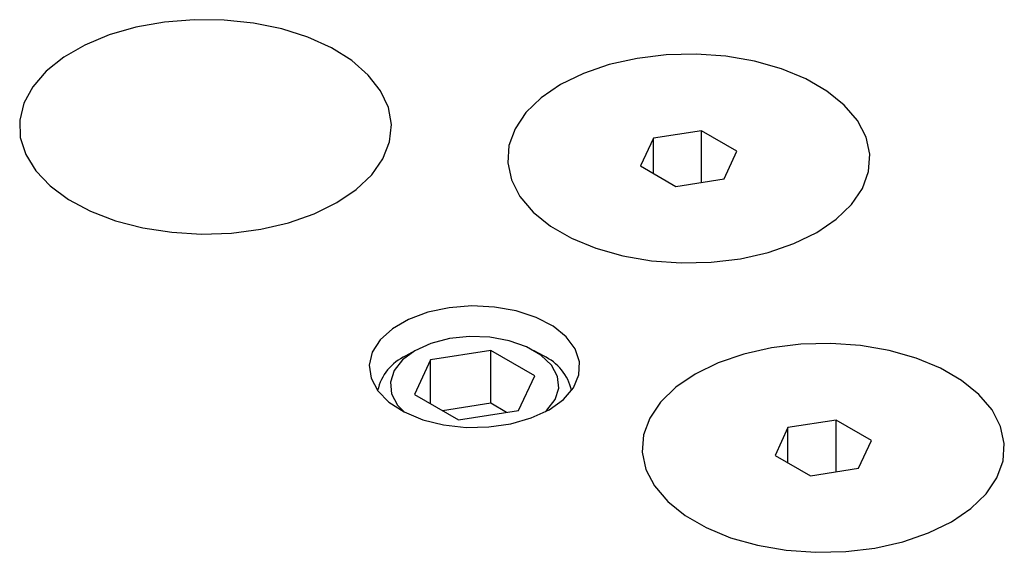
# Model space of a CAD drawing. Header units: inches. Extents: x 1802 to 2468, y -253 to -72.
# Tile 470 of 570: x 2221.52 to 2224.36, y -83.7 to -82.16. Entities that reach past the tile are written whole.
import ezdxf

# ---------------------------------------------------------------- set-up
doc = ezdxf.new("R2010")
doc.units = ezdxf.units.IN
doc.header["$LTSCALE"] = 0.5
doc.header["$MEASUREMENT"] = 0
doc.layers.add('DST-M-S', color=53, linetype='Continuous')
doc.layers.add('SVF-M-S', color=8, linetype='Continuous')

msp = doc.modelspace()

# ---------------------------------------------------------------- linework, layer by layer
at = {"layer": 'DST-M-S', "linetype": 'Continuous', "lineweight": 25}
for p, q in [((2221.93623, -82.16214), (2221.85364, -82.177)), ((2222.02187, -82.15512), (2221.93623, -82.16214)), ((2222.10835, -82.15613), (2222.02187, -82.15512)), ((2222.19344, -82.16513), (2222.10835, -82.15613)), ((2221.85364, -82.177), (2221.77625, -82.19931)), ((2222.27492, -82.1819), (2222.19344, -82.16513)), ((2222.35069, -82.20599), (2222.27492, -82.1819)), ((2221.77625, -82.19931), (2221.70607, -82.2285)), ((2222.41878, -82.23678), (2222.35069, -82.20599)), ((2221.70607, -82.2285), (2221.6449, -82.26381)), ((2222.47744, -82.27349), (2222.41878, -82.23678)), ((2221.6449, -82.26381), (2221.59434, -82.30433)), ((2222.52513, -82.31515), (2222.47744, -82.27349)), ((2223.3015, -82.26708), (2223.22096, -82.28522)), ((2223.38611, -82.25684), (2223.3015, -82.26708)), ((2223.47249, -82.25477), (2223.38611, -82.25684)), ((2223.55828, -82.26095), (2223.47249, -82.25477)), ((2223.64114, -82.27519), (2223.55828, -82.26095)), ((2223.71881, -82.29711), (2223.64114, -82.27519)), ((2221.59434, -82.30433), (2221.55569, -82.349)), ((2223.22096, -82.28522), (2223.1467, -82.31077)), ((2223.78917, -82.32611), (2223.71881, -82.29711)), ((2222.56063, -82.36068), (2222.52513, -82.31515)), ((2223.1467, -82.31077), (2223.08072, -82.34302)), ((2223.8503, -82.3614), (2223.78917, -82.32611)), ((2221.55569, -82.349), (2221.52996, -82.39668)), ((2222.58302, -82.40892), (2222.56063, -82.36068)), ((2223.08072, -82.34302), (2223.02485, -82.38111)), ((2223.90053, -82.40201), (2223.8503, -82.3614)), ((2223.02485, -82.38111), (2222.9806, -82.42398)), ((2221.52996, -82.39668), (2221.5178, -82.44612)), ((2222.59172, -82.4586), (2222.58302, -82.40892)), ((2223.9385, -82.44685), (2223.90053, -82.40201)), ((2221.5178, -82.44612), (2221.51955, -82.49604)), ((2222.9806, -82.42398), (2222.94917, -82.47047)), ((2223.96317, -82.49468), (2223.9385, -82.44685)), ((2222.58649, -82.50845), (2222.59172, -82.4586)), ((2222.94917, -82.47047), (2222.93143, -82.51932)), ((2221.51955, -82.49604), (2221.53514, -82.54516)), ((2223.97386, -82.54421), (2223.96317, -82.49468)), ((2222.56749, -82.55716), (2222.58649, -82.50845)), ((2222.93143, -82.51932), (2222.92786, -82.56918)), ((2221.53514, -82.54516), (2221.56418, -82.5922)), ((2222.53519, -82.60349), (2222.56749, -82.55716)), ((2223.97029, -82.59407), (2223.97386, -82.54421)), ((2222.92786, -82.56918), (2222.93855, -82.61871)), ((2221.56418, -82.5922), (2221.60591, -82.63594)), ((2222.49044, -82.64622), (2222.53519, -82.60349)), ((2223.95255, -82.64292), (2223.97029, -82.59407)), ((2221.60591, -82.63594), (2221.65926, -82.67525)), ((2222.43439, -82.68426), (2222.49044, -82.64622)), ((2222.93855, -82.61871), (2222.96322, -82.66654)), ((2223.92112, -82.68941), (2223.95255, -82.64292)), ((2222.96322, -82.66654), (2223.00119, -82.71138)), ((2221.65926, -82.67525), (2221.72284, -82.70911)), ((2222.3685, -82.71662), (2222.43439, -82.68426)), ((2223.87687, -82.73229), (2223.92112, -82.68941)), ((2221.72284, -82.70911), (2221.795, -82.73664)), ((2222.29448, -82.74245), (2222.3685, -82.71662)), ((2223.00119, -82.71138), (2223.05142, -82.752)), ((2221.795, -82.73664), (2221.87388, -82.75714)), ((2221.87388, -82.75714), (2221.95744, -82.77006)), ((2222.21423, -82.76109), (2222.29448, -82.74245)), ((2223.05142, -82.752), (2223.11255, -82.78729)), ((2223.82099, -82.77037), (2223.87687, -82.73229)), ((2221.95744, -82.77006), (2222.0435, -82.77508)), ((2222.0435, -82.77508), (2222.12984, -82.77207)), ((2222.12984, -82.77207), (2222.21423, -82.76109)), ((2223.11255, -82.78729), (2223.18291, -82.81629)), ((2223.75502, -82.80263), (2223.82099, -82.77037)), ((2223.18291, -82.81629), (2223.26058, -82.83821)), ((2223.68076, -82.82817), (2223.75502, -82.80263)), ((2223.26058, -82.83821), (2223.34344, -82.85245)), ((2223.60022, -82.84632), (2223.68076, -82.82817)), ((2223.34344, -82.85245), (2223.42923, -82.85862)), ((2223.42923, -82.85862), (2223.51561, -82.85656)), ((2223.51561, -82.85656), (2223.60022, -82.84632)), ((2222.8239, -82.98308), (2222.75865, -82.98821)), ((2222.88952, -82.98616), (2222.8239, -82.98308)), ((2222.95247, -82.99732), (2222.88952, -82.98616)), ((2222.69685, -83.00132), (2222.64137, -83.02179)), ((2222.75865, -82.98821), (2222.69685, -83.00132)), ((2223.00979, -83.01603), (2222.95247, -82.99732)), ((2223.0588, -83.04141), (2223.00979, -83.01603)), ((2222.64137, -83.02179), (2222.59481, -83.04867)), ((2223.09721, -83.07228), (2223.0588, -83.04141)), ((2222.59481, -83.04867), (2222.55935, -83.08069)), ((2223.12323, -83.1072), (2223.09721, -83.07228)), ((2222.55935, -83.08069), (2222.53664, -83.11637)), ((2223.77502, -83.09365), (2223.69041, -83.1039)), ((2223.8614, -83.09159), (2223.77502, -83.09365)), ((2223.94719, -83.09777), (2223.8614, -83.09159)), ((2224.03005, -83.11201), (2223.94719, -83.09777)), ((2222.53664, -83.11637), (2222.52775, -83.15404)), ((2223.13564, -83.14453), (2223.12323, -83.1072)), ((2223.60987, -83.12204), (2223.5356, -83.14759)), ((2223.69041, -83.1039), (2223.60987, -83.12204)), ((2224.10771, -83.13393), (2224.03005, -83.11201)), ((2222.52775, -83.15404), (2222.5331, -83.19192)), ((2223.13385, -83.18253), (2223.13564, -83.14453)), ((2223.5356, -83.14759), (2223.46963, -83.17984)), ((2224.17807, -83.16293), (2224.10771, -83.13393)), ((2223.11796, -83.21942), (2223.13385, -83.18253)), ((2223.46963, -83.17984), (2223.41376, -83.21792)), ((2224.2392, -83.19822), (2224.17807, -83.16293)), ((2222.5331, -83.19192), (2222.55242, -83.22826)), ((2224.28944, -83.23883), (2224.2392, -83.19822)), ((2222.55242, -83.22826), (2222.58483, -83.26135)), ((2223.08871, -83.25347), (2223.11796, -83.21942)), ((2223.41376, -83.21792), (2223.36951, -83.2608)), ((2224.32741, -83.28367), (2224.28944, -83.23883)), ((2222.58483, -83.26135), (2222.6288, -83.28964)), ((2223.04746, -83.2831), (2223.08871, -83.25347)), ((2223.36951, -83.2608), (2223.33808, -83.30729)), ((2222.6288, -83.28964), (2222.68228, -83.31182)), ((2222.99614, -83.30691), (2223.04746, -83.2831)), ((2224.35208, -83.3315), (2224.32741, -83.28367)), ((2222.68228, -83.31182), (2222.74276, -83.32684)), ((2222.74276, -83.32684), (2222.80743, -83.334)), ((2222.87325, -83.33297), (2222.93715, -83.3238)), ((2222.93715, -83.3238), (2222.99614, -83.30691)), ((2223.33808, -83.30729), (2223.32034, -83.35614)), ((2222.80743, -83.334), (2222.87325, -83.33297)), ((2223.32034, -83.35614), (2223.31677, -83.406)), ((2224.36277, -83.38103), (2224.35208, -83.3315)), ((2224.3592, -83.43089), (2224.36277, -83.38103)), ((2223.31677, -83.406), (2223.32746, -83.45553)), ((2224.34146, -83.47974), (2224.3592, -83.43089)), ((2223.32746, -83.45553), (2223.35213, -83.50336)), ((2224.31003, -83.52623), (2224.34146, -83.47974)), ((2223.35213, -83.50336), (2223.3901, -83.5482)), ((2224.26578, -83.56911), (2224.31003, -83.52623)), ((2223.3901, -83.5482), (2223.44033, -83.58881)), ((2224.2099, -83.60719), (2224.26578, -83.56911)), ((2223.44033, -83.58881), (2223.50146, -83.6241)), ((2224.14393, -83.63944), (2224.2099, -83.60719)), ((2223.50146, -83.6241), (2223.57182, -83.65311)), ((2224.06967, -83.66499), (2224.14393, -83.63944)), ((2223.57182, -83.65311), (2223.64949, -83.67502)), ((2223.98913, -83.68313), (2224.06967, -83.66499)), ((2223.64949, -83.67502), (2223.73235, -83.68927)), ((2223.73235, -83.68927), (2223.81814, -83.69544)), ((2223.81814, -83.69544), (2223.90452, -83.69338)), ((2223.90452, -83.69338), (2223.98913, -83.68313))]:
    msp.add_line(p, q, dxfattribs=at)
at = {"layer": 'SVF-M-S', "linetype": 'Continuous', "lineweight": 25}
for p, q in [((2223.3015, -82.26708), (2223.22096, -82.28522)), ((2223.38611, -82.25684), (2223.3015, -82.26708)), ((2223.47249, -82.25477), (2223.38611, -82.25684)), ((2223.55828, -82.26095), (2223.47249, -82.25477)), ((2223.64114, -82.27519), (2223.55828, -82.26095)), ((2223.71881, -82.29711), (2223.64114, -82.27519)), ((2223.22096, -82.28522), (2223.1467, -82.31077)), ((2223.78917, -82.32611), (2223.71881, -82.29711)), ((2223.1467, -82.31077), (2223.08072, -82.34302)), ((2223.8503, -82.3614), (2223.78917, -82.32611)), ((2223.08072, -82.34302), (2223.02485, -82.38111)), ((2223.90053, -82.40201), (2223.8503, -82.3614)), ((2223.02485, -82.38111), (2222.9806, -82.42398)), ((2223.9385, -82.44685), (2223.90053, -82.40201)), ((2222.9806, -82.42398), (2222.94917, -82.47047)), ((2223.96317, -82.49468), (2223.9385, -82.44685)), ((2222.94917, -82.47047), (2222.93143, -82.51932)), ((2223.3488, -82.49778), (2223.31144, -82.57826)), ((2223.48822, -82.47621), (2223.3488, -82.49778)), ((2223.3488, -82.59983), (2223.3488, -82.49778)), ((2223.59028, -82.53513), (2223.48822, -82.47621)), ((2223.48822, -82.62562), (2223.48822, -82.47621)), ((2223.97386, -82.54421), (2223.96317, -82.49468)), ((2222.93143, -82.51932), (2222.92786, -82.56918)), ((2223.55292, -82.61562), (2223.59028, -82.53513)), ((2223.97029, -82.59407), (2223.97386, -82.54421)), ((2222.92786, -82.56918), (2222.93855, -82.61871)), ((2223.31144, -82.57826), (2223.4135, -82.63718)), ((2223.4135, -82.63718), (2223.55292, -82.61562)), ((2223.95255, -82.64292), (2223.97029, -82.59407)), ((2222.93855, -82.61871), (2222.96322, -82.66654)), ((2223.92112, -82.68941), (2223.95255, -82.64292)), ((2222.96322, -82.66654), (2223.00119, -82.71138)), ((2223.87687, -82.73229), (2223.92112, -82.68941)), ((2223.00119, -82.71138), (2223.05142, -82.752)), ((2223.05142, -82.752), (2223.11255, -82.78729)), ((2223.82099, -82.77037), (2223.87687, -82.73229)), ((2223.11255, -82.78729), (2223.18291, -82.81629)), ((2223.75502, -82.80263), (2223.82099, -82.77037)), ((2223.18291, -82.81629), (2223.26058, -82.83821)), ((2223.68076, -82.82817), (2223.75502, -82.80263)), ((2223.26058, -82.83821), (2223.34344, -82.85245)), ((2223.60022, -82.84632), (2223.68076, -82.82817)), ((2223.34344, -82.85245), (2223.42923, -82.85862)), ((2223.42923, -82.85862), (2223.51561, -82.85656)), ((2223.51561, -82.85656), (2223.60022, -82.84632)), ((2222.81742, -83.07142), (2222.75963, -83.07753)), ((2222.87608, -83.07346), (2222.81742, -83.07142)), ((2222.70604, -83.09145), (2222.65978, -83.11237)), ((2222.75963, -83.07753), (2222.70604, -83.09145)), ((2222.93218, -83.08356), (2222.87608, -83.07346)), ((2222.98247, -83.10111), (2222.93218, -83.08356)), ((2223.02402, -83.12509), (2222.98247, -83.10111)), ((2223.77502, -83.09365), (2223.69041, -83.1039)), ((2223.8614, -83.09159), (2223.77502, -83.09365)), ((2223.94719, -83.09777), (2223.8614, -83.09159)), ((2224.03005, -83.11201), (2223.94719, -83.09777)), ((2222.65978, -83.11237), (2222.62354, -83.13908)), ((2222.65976, -83.11239), (2222.63324, -83.1277)), ((2222.87876, -83.11143), (2222.70477, -83.13834)), ((2223.00614, -83.18496), (2222.87876, -83.11143)), ((2222.87876, -83.26453), (2222.87876, -83.11143)), ((2223.03105, -83.1277), (2223.00453, -83.11239)), ((2223.05442, -83.15412), (2223.02402, -83.12509)), ((2223.60987, -83.12204), (2223.5356, -83.14759)), ((2223.69041, -83.1039), (2223.60987, -83.12204)), ((2224.10771, -83.13393), (2224.03005, -83.11201)), ((2222.62354, -83.13908), (2222.59943, -83.17001)), ((2222.70477, -83.13834), (2222.65815, -83.23879)), ((2222.70477, -83.2657), (2222.70477, -83.13834)), ((2223.0719, -83.18651), (2223.05442, -83.15412)), ((2223.5356, -83.14759), (2223.46963, -83.17984)), ((2224.17807, -83.16293), (2224.10771, -83.13393)), ((2222.59943, -83.17001), (2222.58884, -83.20338)), ((2222.95951, -83.2854), (2223.00614, -83.18496)), ((2223.07545, -83.22037), (2223.0719, -83.18651)), ((2223.46963, -83.17984), (2223.41376, -83.21792)), ((2224.2392, -83.19822), (2224.17807, -83.16293)), ((2222.58884, -83.20338), (2222.59238, -83.23724)), ((2224.28944, -83.23883), (2224.2392, -83.19822)), ((2222.59238, -83.23724), (2222.60987, -83.26962)), ((2222.65815, -83.23879), (2222.78552, -83.31232)), ((2223.06485, -83.25374), (2223.07545, -83.22037)), ((2223.41376, -83.21792), (2223.36951, -83.2608)), ((2224.32741, -83.28367), (2224.28944, -83.23883)), ((2222.60987, -83.26962), (2222.6293, -83.2899)), ((2222.87876, -83.26453), (2222.73994, -83.286)), ((2222.92435, -83.29084), (2222.87876, -83.26453)), ((2223.04074, -83.28467), (2223.06485, -83.25374)), ((2223.36951, -83.2608), (2223.33808, -83.30729)), ((2222.78552, -83.31232), (2222.95951, -83.2854)), ((2223.03498, -83.2899), (2223.04074, -83.28467)), ((2224.35208, -83.3315), (2224.32741, -83.28367)), ((2223.33808, -83.30729), (2223.32034, -83.35614)), ((2223.87713, -83.31303), (2223.73771, -83.3346)), ((2223.97919, -83.37195), (2223.87713, -83.31303)), ((2223.87713, -83.46244), (2223.87713, -83.31303)), ((2223.32034, -83.35614), (2223.31677, -83.406)), ((2223.73771, -83.3346), (2223.70035, -83.41508)), ((2223.73771, -83.43665), (2223.73771, -83.3346)), ((2224.36277, -83.38103), (2224.35208, -83.3315)), ((2223.94183, -83.45243), (2223.97919, -83.37195)), ((2224.3592, -83.43089), (2224.36277, -83.38103)), ((2223.31677, -83.406), (2223.32746, -83.45553)), ((2223.70035, -83.41508), (2223.80241, -83.474)), ((2224.34146, -83.47974), (2224.3592, -83.43089)), ((2223.32746, -83.45553), (2223.35213, -83.50336)), ((2223.80241, -83.474), (2223.94183, -83.45243)), ((2224.31003, -83.52623), (2224.34146, -83.47974)), ((2223.35213, -83.50336), (2223.3901, -83.5482)), ((2224.26578, -83.56911), (2224.31003, -83.52623)), ((2223.3901, -83.5482), (2223.44033, -83.58881)), ((2224.2099, -83.60719), (2224.26578, -83.56911)), ((2223.44033, -83.58881), (2223.50146, -83.6241)), ((2224.14393, -83.63944), (2224.2099, -83.60719)), ((2223.50146, -83.6241), (2223.57182, -83.65311)), ((2224.06967, -83.66499), (2224.14393, -83.63944)), ((2223.57182, -83.65311), (2223.64949, -83.67502)), ((2223.98913, -83.68313), (2224.06967, -83.66499)), ((2223.64949, -83.67502), (2223.73235, -83.68927)), ((2223.73235, -83.68927), (2223.81814, -83.69544)), ((2223.81814, -83.69544), (2223.90452, -83.69338)), ((2223.90452, -83.69338), (2223.98913, -83.68313))]:
    msp.add_line(p, q, dxfattribs=at)
for centre, radius, start, end in [((2222.69265, -83.25887), 0.144, 114.35368, 167.52336), ((2222.97165, -83.25886), 0.14398, 12.47585, 65.63526)]:
    msp.add_arc(centre, radius, start, end, dxfattribs=at)

doc.saveas('drawing.dxf')
